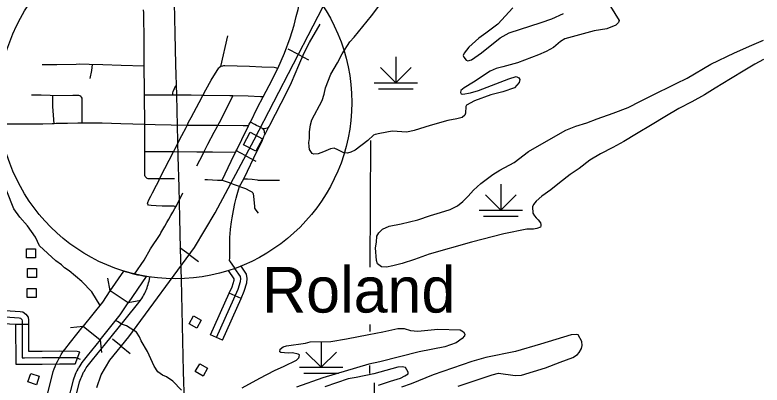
# Model space of a CAD drawing. Extents: x -19 to 366, y -4 to 359.
# Drawn here: x 141.61 to 143.248, y 201.221 to 202.033 of the extents above; entities that cross this region are included whole.
import ezdxf

# ---------------------------------------------------------------- set-up
doc = ezdxf.new("R2010")
doc.units = 0
for name, color, linetype in [('Level 10', 7, 'Continuous'), ('Level 24', 7, 'Continuous'), ('Level 31', 7, 'Continuous'), ('Level 32', 7, 'Continuous'), ('Level 35', 7, 'Continuous'), ('Level 37', 7, 'Continuous'), ('Level 40', 7, 'Continuous'), ('Level 44', 7, 'Continuous'), ('Level 47', 7, 'Continuous'), ('Level 5', 7, 'Continuous'), ('Level 56', 7, 'Continuous'), ('Level 60', 7, 'Continuous'), ('Level 63', 7, 'Continuous')]:
    doc.layers.add(name, color=color, linetype=linetype)

msp = doc.modelspace()

# ---------------------------------------------------------------- linework, layer by layer
at = {"layer": 'Level 10'}
for p, q in [((141.8584, 201.4014), (141.8191, 201.4278)), ((141.7598, 201.3504), (141.7967, 201.3208))]:
    msp.add_line(p, q, dxfattribs=at)
for points in [[(142.1866, 201.9151), (142.2012, 201.9489), (142.2135, 201.9822), (142.2223, 202.0102), (142.2264, 202.0293), (142.2312, 202.0449), (142.2344, 202.0629)], [(142.1543, 201.8532), (142.1671, 201.8779), (142.1866, 201.9151)], [(142.1262, 201.7979), (142.1419, 201.8295), (142.1543, 201.8532)], [(142.1222, 201.7898), (142.1237, 201.793), (142.1262, 201.7979)], [(142.0933, 201.7311), (142.1073, 201.7596), (142.1222, 201.7898)], [(142.0645, 201.6705), (142.0909, 201.7261), (142.0933, 201.7311)], [(142.0265, 201.672), (142.0323, 201.6717), (142.043, 201.6712), (142.0538, 201.6708), (142.0645, 201.6705)], [(141.9626, 201.6123), (141.9646, 201.6161), (141.9783, 201.6429)], [(141.8725, 201.4648), (141.8933, 201.4952), (141.907, 201.5203), (141.9284, 201.5511), (141.9302, 201.555), (141.9321, 201.5588), (141.9341, 201.5626), (141.9362, 201.5662), (141.9385, 201.5699), (141.943, 201.5774), (141.9475, 201.5851), (141.9519, 201.5928), (141.9562, 201.6005), (141.9605, 201.6083), (141.9626, 201.6123)], [(141.8191, 201.4278), (141.8484, 201.4713)], [(141.7616, 201.2513), (141.7644, 201.2561), (141.7664, 201.2593), (141.7686, 201.2624), (141.78, 201.2765), (141.8082, 201.3118), (141.8515, 201.3652), (141.8818, 201.4023), (141.884, 201.4053), (141.8862, 201.4083), (141.8883, 201.4114), (141.8902, 201.4145), (141.8921, 201.4178), (141.8939, 201.4211), (141.8955, 201.4244), (141.8971, 201.4278), (141.8985, 201.4312), (141.8998, 201.4347), (141.901, 201.4382), (141.9021, 201.4418), (141.9031, 201.4454), (141.904, 201.449), (141.9047, 201.4527), (141.9058, 201.4579)], [(141.8976, 201.4597), (141.8584, 201.4014)], [(141.7598, 201.3504), (141.76, 201.3506), (141.8028, 201.4034), (141.8191, 201.4278)], [(141.7967, 201.3208), (141.7968, 201.3209), (141.8409, 201.3753), (141.8584, 201.4014)], [(141.7083, 201.2829), (141.7117, 201.2887), (141.7151, 201.294), (141.7191, 201.2997), (141.7317, 201.3152), (141.7598, 201.3504)], [(141.7967, 201.3208), (141.7686, 201.2856), (141.757, 201.2712), (141.7544, 201.2675), (141.752, 201.2638), (141.7492, 201.259)], [(141.6796, 201.1954), (141.6922, 201.2449), (141.6941, 201.2512), (141.6961, 201.2569), (141.6983, 201.2624), (141.7006, 201.2679), (141.7031, 201.2733), (141.7059, 201.2786), (141.7074, 201.2815)], [(141.7488, 201.2584), (141.7476, 201.2563), (141.7457, 201.2525), (141.7438, 201.2485), (141.7421, 201.2446), (141.7406, 201.2405), (141.7391, 201.2364), (141.7378, 201.2322), (141.7256, 201.1843)], [(141.7398, 201.1808), (141.7519, 201.2282), (141.753, 201.2319), (141.7542, 201.2355), (141.7556, 201.2391), (141.7571, 201.2426), (141.7588, 201.246), (141.7605, 201.2494), (141.7616, 201.2513)]]:
    msp.add_lwpolyline(points, dxfattribs=at)
msp.add_arc((141.9618, 201.841), 0.3866, 252.944, 260.4453, dxfattribs=at)
at = {"layer": 'Level 31'}
for p, q in [((142.0615, 201.9195), (142.0769, 201.9871)), ((141.6114, 201.3549), (141.6398, 201.355)), ((141.7422, 201.2673), (141.752, 201.294))]:
    msp.add_line(p, q, dxfattribs=at)
for points in [[(141.8933, 201.9201), (141.8932, 201.9325), (141.8931, 201.9497), (141.8931, 201.9708), (141.893, 201.9902), (141.8929, 202.0196), (141.8927, 202.0373), (141.8922, 202.0437)], [(142.166, 201.7857), (142.1672, 201.788), (142.1689, 201.7912), (142.194, 201.8394), (142.2071, 201.865), (142.2164, 201.8845), (142.2325, 201.9224), (142.2444, 201.9494), (142.2557, 201.9721), (142.279, 202.0127)], [(141.8933, 201.9201), (141.8431, 201.9216), (141.8024, 201.9232), (141.773, 201.924), (141.7513, 201.9244), (141.7445, 201.9243), (141.7019, 201.9233), (141.6697, 201.923)], [(141.8942, 201.857), (141.8942, 201.8601), (141.8938, 201.8821), (141.8934, 201.905), (141.8933, 201.9201)], [(142.022, 201.856), (142.0287, 201.8684), (142.0405, 201.8894), (142.0571, 201.9164), (142.0587, 201.9178)], [(142.0615, 201.9195), (142.0587, 201.9178)], [(142.1866, 201.9151), (142.1843, 201.9162), (142.1816, 201.917), (142.1787, 201.9173), (142.1515, 201.9184), (142.1243, 201.9194), (142.0971, 201.9202), (142.0699, 201.921), (142.0673, 201.9211), (142.0648, 201.9207), (142.0624, 201.92), (142.0615, 201.9195)], [(141.9566, 201.8565), (141.9561, 201.8601), (141.9562, 201.8621), (141.957, 201.8645), (141.9625, 201.878)], [(141.6933, 201.8557), (141.6874, 201.8561), (141.6677, 201.8565), (141.646, 201.8566)], [(141.6961, 201.7943), (141.6928, 201.8321), (141.6933, 201.8557)], [(141.7574, 201.7955), (141.7572, 201.8042), (141.7571, 201.813), (141.7571, 201.8218), (141.7572, 201.8306), (141.7573, 201.8394), (141.7576, 201.8481), (141.7571, 201.8503), (141.7559, 201.8523), (141.7544, 201.854), (141.7524, 201.8552), (141.7502, 201.8558), (141.7368, 201.8563), (141.6933, 201.8557)], [(141.8946, 201.7926), (141.8948, 201.8087), (141.8942, 201.8414), (141.8942, 201.857)], [(141.9566, 201.8565), (141.9254, 201.8567), (141.8942, 201.857)], [(142.022, 201.856), (141.9963, 201.8565), (141.9589, 201.8565), (141.9566, 201.8565)], [(141.9876, 201.7904), (141.9909, 201.7974), (141.9962, 201.8076), (142.0138, 201.8411), (142.022, 201.856)], [(142.0879, 201.8555), (142.0813, 201.8556), (142.0247, 201.856), (142.022, 201.856)], [(142.0547, 201.7906), (142.0582, 201.7972), (142.0773, 201.8341), (142.0879, 201.8555)], [(142.1543, 201.8532), (142.1485, 201.8532), (142.1214, 201.8548), (142.0879, 201.8555)], [(141.7574, 201.7955), (141.7478, 201.7953), (141.7249, 201.795), (141.7001, 201.7944), (141.6961, 201.7943)], [(141.8946, 201.7926), (141.8424, 201.7942), (141.8015, 201.7952), (141.7881, 201.7955), (141.7747, 201.7956), (141.7612, 201.7955), (141.7574, 201.7955)], [(142.1545, 201.7833), (142.145, 201.7879), (142.1399, 201.7903), (142.136, 201.7923), (142.1262, 201.7979)], [(141.6961, 201.7943), (141.6917, 201.7943), (141.6715, 201.7935), (141.6486, 201.7933), (141.6275, 201.793), (141.6038, 201.7931), (141.5781, 201.7931)], [(141.8947, 201.7327), (141.8945, 201.7611), (141.8945, 201.7806), (141.8945, 201.783), (141.8945, 201.7891), (141.8946, 201.7926)], [(141.9876, 201.7904), (141.9178, 201.7917), (141.8946, 201.7926)], [(141.9575, 201.7324), (141.9605, 201.7383), (141.976, 201.7681), (141.9852, 201.7857), (141.9876, 201.7904)], [(142.0547, 201.7906), (141.9876, 201.7904)], [(142.0245, 201.732), (142.0331, 201.7496), (142.0468, 201.7758), (142.0532, 201.7877), (142.0547, 201.7906)], [(142.1222, 201.7898), (142.1105, 201.7895), (142.0547, 201.7906)], [(142.166, 201.7857), (142.1627, 201.7848), (142.16, 201.7838), (142.1573, 201.7833), (142.1545, 201.7833)], [(142.1586, 201.7714), (142.1574, 201.775), (142.1569, 201.7779), (142.1559, 201.7807), (142.1545, 201.7833)], [(142.1586, 201.7714), (142.166, 201.7857)], [(142.1117, 201.6732), (142.1199, 201.6901), (142.1339, 201.7198), (142.1525, 201.7584), (142.156, 201.7663), (142.1573, 201.7689), (142.1586, 201.7714)], [(141.8967, 201.6768), (141.8956, 201.6785), (141.8949, 201.6805), (141.8946, 201.6826), (141.8945, 201.709), (141.8947, 201.7327)], [(141.9575, 201.7324), (141.9324, 201.7324), (141.8947, 201.7327)], [(141.9273, 201.6735), (141.9387, 201.6963), (141.9575, 201.7324)], [(142.0245, 201.732), (142.0085, 201.7322), (141.9602, 201.7324), (141.9575, 201.7324)], [(142.0087, 201.7018), (142.0218, 201.7266), (142.0245, 201.732)], [(142.0933, 201.7311), (142.0433, 201.7318), (142.0245, 201.732)], [(141.9273, 201.6735), (141.9043, 201.6737), (141.9022, 201.6738), (141.9001, 201.6743), (141.8983, 201.6753), (141.8967, 201.6768)], [(141.9014, 201.6176), (141.9007, 201.6199), (141.9012, 201.6218), (141.9034, 201.6271), (141.9082, 201.6355), (141.9115, 201.6425), (141.9204, 201.6597), (141.9257, 201.6694), (141.9273, 201.6735)], [(141.9602, 201.6732), (141.9474, 201.6733), (141.9273, 201.6735)], [(142.0645, 201.6705), (142.0773, 201.6659), (142.0905, 201.6608), (142.0992, 201.6579), (142.1026, 201.6567)], [(142.1026, 201.6567), (142.1117, 201.6732)], [(142.1117, 201.6732), (142.1199, 201.6734), (142.13, 201.6726), (142.1409, 201.6715), (142.1435, 201.6708), (142.1902, 201.6702)], [(142.0804, 201.494), (142.0811, 201.5008), (142.0815, 201.5087), (142.0813, 201.5223), (142.0811, 201.537), (142.081, 201.5456), (142.0818, 201.5531), (142.0828, 201.5632), (142.0851, 201.5791), (142.0865, 201.5883), (142.0895, 201.6038), (142.0924, 201.6193), (142.0948, 201.6313), (142.0973, 201.639), (142.1, 201.6491), (142.1026, 201.6567)], [(142.1026, 201.6567), (142.1152, 201.6526), (142.1252, 201.6475), (142.1292, 201.6446), (142.1317, 201.6427), (142.1326, 201.6408), (142.1334, 201.6355), (142.1349, 201.6131), (142.1356, 201.6089), (142.1379, 201.6048), (142.1431, 201.5982)], [(141.9626, 201.6123), (141.9587, 201.6139), (141.956, 201.6137), (141.9471, 201.6132), (141.9397, 201.6133), (141.9325, 201.6137), (141.9198, 201.6144), (141.9085, 201.6147), (141.9028, 201.6161), (141.9014, 201.6176)], [(141.5354, 201.3947), (141.5513, 201.3918), (141.5784, 201.385), (141.5995, 201.3842), (141.6212, 201.3827), (141.6271, 201.3817), (141.6342, 201.3771), (141.6387, 201.3701), (141.6398, 201.3637), (141.6398, 201.36), (141.6398, 201.355)], [(141.5483, 201.3779), (141.5764, 201.3708), (141.5987, 201.37), (141.6196, 201.3685), (141.6219, 201.3682), (141.6239, 201.3669), (141.6252, 201.3649), (141.6256, 201.3625), (141.6258, 201.2814), (141.6312, 201.2814), (141.6695, 201.2817), (141.7076, 201.2821), (141.7436, 201.2819), (141.7532, 201.2784)], [(141.5303, 201.3668), (141.5453, 201.364), (141.5743, 201.3567), (141.598, 201.3558), (141.6114, 201.3549)], [(141.6114, 201.3549), (141.6117, 201.2673), (141.6313, 201.2672), (141.6475, 201.2673)], [(141.6398, 201.355), (141.64, 201.2957), (141.6472, 201.2958)], [(141.6472, 201.2958), (141.6694, 201.2959), (141.7075, 201.2963), (141.7461, 201.2961), (141.752, 201.294)], [(141.6475, 201.2673), (141.6697, 201.2675), (141.7076, 201.2679), (141.741, 201.2677), (141.7422, 201.2673)]]:
    msp.add_lwpolyline(points, dxfattribs=at)
at = {"layer": 'Level 32'}
for p, q in [((142.1057, 201.411), (142.0798, 201.4226)), ((142.0648, 201.3197), (142.0389, 201.3313))]:
    msp.add_line(p, q, dxfattribs=at)
for points in [[(141.779, 201.9238), (141.7782, 201.9112), (141.7743, 201.8934)], [(142.0804, 201.494), (142.0922, 201.477)], [(142.0518, 201.3255), (142.0996, 201.432), (142.1044, 201.4484), (142.105, 201.4546), (142.1044, 201.4593), (142.0922, 201.477)], [(142.0798, 201.4226), (142.0862, 201.4369), (142.0904, 201.4512), (142.0907, 201.4541), (142.0782, 201.4722)], [(142.1057, 201.411), (142.1129, 201.4271), (142.1183, 201.4456), (142.1194, 201.4548), (142.1179, 201.4647), (142.1059, 201.4822)], [(142.0389, 201.3313), (142.0798, 201.4226)], [(142.0648, 201.3197), (142.1057, 201.411)]]:
    msp.add_lwpolyline(points, dxfattribs=at)
at = {"layer": 'Level 35'}
for points in [[(141.7186, 201.4781), (141.7122, 201.4851), (141.6999, 201.4937), (141.664, 201.5267), (141.655, 201.5453), (141.6376, 201.5705), (141.6207, 201.5892), (141.6075, 201.6074), (141.5923, 201.6461), (141.5855, 201.677), (141.5816, 201.6901), (141.5562, 201.7284), (141.532, 201.7509), (141.5098, 201.7759)], [(141.7968, 201.396), (141.7787, 201.4258), (141.7567, 201.4481), (141.7286, 201.472), (141.7186, 201.4781)], [(141.9755, 201.2103), (141.9563, 201.2302), (141.9423, 201.2393), (141.9332, 201.2431), (141.923, 201.2507), (141.9154, 201.2632), (141.901, 201.2947), (141.8866, 201.3186), (141.8828, 201.3273), (141.8768, 201.3372), (141.8545, 201.3512), (141.8439, 201.3546), (141.8363, 201.3599), (141.8308, 201.3628)]]:
    msp.add_lwpolyline(points, dxfattribs=at)
at = {"layer": 'Level 37'}
for points in [[(141.8191, 201.4278), (141.8137, 201.4557)], [(141.8863, 201.4068), (141.8584, 201.4014)], [(141.7316, 201.3474), (141.7598, 201.3504)], [(141.7967, 201.3207), (141.7997, 201.2925)]]:
    msp.add_lwpolyline(points, dxfattribs=at)
at = {"layer": 'Level 40'}
for p, q in [((142.2315, 201.9459), (142.2093, 201.9574)), ((142.2315, 201.9459), (142.2537, 201.9344)), ((142.1161, 201.7241), (142.094, 201.7359)), ((142.1161, 201.7241), (142.1381, 201.7123)), ((141.9921, 201.5073), (141.9719, 201.5221)), ((141.9921, 201.5073), (142.0122, 201.4925)), ((141.8431, 201.3065), (141.8236, 201.3222)), ((141.8431, 201.3065), (141.8625, 201.2908))]:
    msp.add_line(p, q, dxfattribs=at)
msp.add_lwpolyline([(141.7894, 201.2159), (141.7992, 201.2441), (141.8182, 201.2758), (141.8598, 201.3273), (142.0036, 201.5229), (142.049, 201.5991), (142.1346, 201.7588), (142.3936, 202.259)], dxfattribs=at)
msp.add_lwpolyline([(141.7894, 201.2159), (141.7992, 201.2441), (141.8182, 201.2758), (141.8598, 201.3273), (142.0036, 201.5229), (142.049, 201.5991), (142.1346, 201.7588), (142.3936, 202.259)], dxfattribs=at)
msp.add_lwpolyline([(142.1256, 201.7756), (142.1529, 201.7611), (142.1384, 201.7338), (142.1111, 201.7483)], close=True, dxfattribs=at)
at = {"layer": 'Level 44'}
for p, q in [((142.4452, 201.9407), (142.4452, 201.8838)), ((142.4452, 201.8838), (142.4117, 201.9173)), ((142.4452, 201.8838), (142.4787, 201.9173)), ((142.3978, 201.8838), (142.4925, 201.8838)), ((142.4073, 201.8709), (142.4831, 201.8709)), ((142.6754, 201.6615), (142.6754, 201.6047)), ((142.6754, 201.6047), (142.6419, 201.6382)), ((142.6754, 201.6047), (142.7089, 201.6382)), ((142.628, 201.6047), (142.7227, 201.6047)), ((142.6375, 201.5918), (142.7133, 201.5918)), ((142.2815, 201.3161), (142.2815, 201.2604)), ((142.2815, 201.2604), (142.248, 201.2939)), ((142.2815, 201.2604), (142.315, 201.2939)), ((142.2342, 201.2604), (142.3289, 201.2604)), ((142.2436, 201.2475), (142.3194, 201.2475)), ((142.3975, 201.2263), (142.3975, 201.1695))]:
    msp.add_line(p, q, dxfattribs=at)
at = {"layer": 'Level 47'}
for points in [[(142.3563, 201.7366), (142.3468, 201.7319), (142.3389, 201.7294), (142.3313, 201.7307), (142.3176, 201.7373), (142.3096, 201.7403), (142.3022, 201.7395), (142.2865, 201.7324), (142.275, 201.7283), (142.2652, 201.7274), (142.2617, 201.729), (142.2561, 201.7374), (142.2548, 201.7444), (142.2547, 201.7533), (142.256, 201.7615), (142.2557, 201.7768), (142.2577, 201.7917), (142.2611, 201.8024), (142.2835, 201.8454), (142.2878, 201.859), (142.2906, 201.8727), (142.3024, 201.9031), (142.3174, 201.9274), (142.3277, 201.9476), (142.344, 201.9737), (142.3536, 201.9837), (142.3921, 202.0304), (142.412, 202.0577)], [(142.9155, 202.0509), (142.9345, 202.0205), (142.9333, 202.0159), (142.9274, 202.0104), (142.9074, 202.0023), (142.8798, 201.9976), (142.8157, 201.98), (142.806, 201.9744), (142.7906, 201.9616), (142.775, 201.9526), (142.7578, 201.9449), (142.7118, 201.9279), (142.6798, 201.9186), (142.665, 201.9154), (142.6521, 201.9091), (142.6152, 201.8856), (142.5949, 201.8731), (142.5879, 201.8668), (142.5869, 201.8628), (142.5885, 201.8598), (142.592, 201.8589), (142.6086, 201.8621), (142.6266, 201.8672), (142.6928, 201.8927), (142.709, 201.8975), (142.7149, 201.8946), (142.7168, 201.8909), (142.7154, 201.8846), (142.705, 201.8729), (142.6798, 201.8644), (142.6531, 201.8575), (142.6177, 201.8441), (142.6001, 201.8349), (142.5983, 201.832), (142.5982, 201.8176), (142.5966, 201.8128), (142.5909, 201.8081), (142.5792, 201.8049), (142.5588, 201.8016), (142.5207, 201.7904), (142.4854, 201.7791), (142.4692, 201.7756), (142.437, 201.7777)], [(142.7018, 202.0483), (142.6686, 202.0126), (142.6424, 201.9929), (142.627, 201.9818), (142.6051, 201.962), (142.5947, 201.9487), (142.5931, 201.944), (142.5942, 201.94), (142.5991, 201.9333), (142.6032, 201.9321), (142.6107, 201.9344), (142.6333, 201.9499), (142.6737, 201.9826), (142.6936, 201.9932), (142.7635, 202.0158), (142.787, 202.0243), (142.8128, 202.0359)], [(142.7358, 201.7333), (142.7957, 201.7676), (142.8175, 201.7799), (142.8397, 201.7889), (142.8639, 201.7963), (142.8863, 201.8047), (142.9218, 201.8174), (142.9544, 201.83), (142.9818, 201.8437), (143.0033, 201.8547), (143.0597, 201.8825), (143.0838, 201.8943), (143.1357, 201.9248), (143.1878, 201.9495), (143.2258, 201.9667), (143.2511, 201.9777)], [(143.2509, 201.9349), (143.2319, 201.9246), (143.2106, 201.9118), (143.1789, 201.8927), (143.1451, 201.8718), (143.1218, 201.8577), (143.0938, 201.842), (143.0654, 201.8278), (143.0346, 201.8096), (143.0072, 201.7928), (142.973, 201.7719), (142.9451, 201.7553), (142.921, 201.7423), (142.8937, 201.7284), (142.8708, 201.7145), (142.8472, 201.6964), (142.8271, 201.6833), (142.8038, 201.6647), (142.7849, 201.6495), (142.7656, 201.6357), (142.7528, 201.6246), (142.7469, 201.6173), (142.7447, 201.612), (142.7455, 201.5985), (142.749, 201.5926), (142.7531, 201.5883), (142.7575, 201.5838), (142.762, 201.5773), (142.7634, 201.5735), (142.7631, 201.5704), (142.7622, 201.5676), (142.7546, 201.5648), (142.7473, 201.5633), (142.7323, 201.5631), (142.6816, 201.5529), (142.6113, 201.5346), (142.5179, 201.5085), (142.4864, 201.4964), (142.459, 201.4879), (142.4386, 201.4827), (142.4244, 201.4799), (142.4136, 201.4809), (142.4046, 201.4868), (142.4025, 201.4948), (142.4009, 201.5221), (142.4024, 201.5349), (142.4037, 201.5475), (142.4077, 201.555), (142.4159, 201.5631), (142.4303, 201.5698), (142.4565, 201.5748), (142.4934, 201.5838), (142.5209, 201.5928), (142.543, 201.6), (142.564, 201.6066), (142.5803, 201.6143), (142.5921, 201.6237), (142.6035, 201.6351), (142.6154, 201.6484), (142.6315, 201.6629), (142.6581, 201.6828), (142.6733, 201.6927), (142.7047, 201.7096), (142.7358, 201.7333)], [(142.437, 201.7777), (142.4104, 201.7727), (142.3997, 201.7703), (142.3965, 201.7689), (142.3836, 201.7575), (142.3563, 201.7366)], [(142.3366, 201.3226), (142.3862, 201.3324), (142.4166, 201.3381), (142.4492, 201.3457), (142.4634, 201.3455), (142.4772, 201.3414), (142.4934, 201.3394), (142.5375, 201.3437), (142.5863, 201.3423), (142.5938, 201.338), (142.5963, 201.333), (142.5956, 201.3293), (142.5907, 201.3237), (142.5771, 201.314), (142.5522, 201.3051), (142.4961, 201.2945), (142.4099, 201.2726), (142.3856, 201.2675), (142.2852, 201.2372), (142.2272, 201.2171)], [(142.1466, 201.2367), (142.1789, 201.2534), (142.2006, 201.2628), (142.2277, 201.2763), (142.2325, 201.281), (142.2335, 201.2835), (142.2336, 201.2878), (142.2309, 201.2895), (142.2188, 201.2918), (142.2088, 201.2917), (142.1932, 201.2925), (142.1911, 201.2942), (142.1914, 201.3001), (142.1983, 201.3054), (142.2051, 201.3077), (142.2472, 201.3135), (142.2575, 201.3159), (142.3027, 201.3166), (142.3366, 201.3226)], [(142.5818, 201.2187), (142.6563, 201.2441), (142.6701, 201.2475), (142.7067, 201.2425), (142.7203, 201.2429), (142.7731, 201.2591), (142.8057, 201.2717), (142.8331, 201.2816), (142.8431, 201.2887), (142.8468, 201.2926), (142.8524, 201.3019), (142.8535, 201.3084), (142.8533, 201.3171), (142.8452, 201.3315), (142.8412, 201.3323), (142.8295, 201.3312), (142.7624, 201.3112), (142.7077, 201.2949), (142.6426, 201.2816), (142.6116, 201.2731), (142.5271, 201.2438), (142.4784, 201.2244), (142.4578, 201.2171)], [(142.4072, 201.2211), (142.4331, 201.23), (142.4554, 201.2368), (142.4648, 201.2414), (142.472, 201.2464), (142.4723, 201.2494), (142.4661, 201.2597), (142.4587, 201.2615), (142.4494, 201.2607), (142.3967, 201.246), (142.3581, 201.2384), (142.3405, 201.2354), (142.2891, 201.2174)], [(142.1079, 201.2154), (142.1466, 201.2367)]]:
    msp.add_lwpolyline(points, dxfattribs=at)
at = {"layer": 'Level 5'}
for points in [[(142.3892, 201.4802), (142.3902, 201.7571)], [(142.3887, 201.3389), (142.3888, 201.3545)], [(142.3884, 201.2469), (142.3884, 201.2641)]]:
    msp.add_lwpolyline(points, dxfattribs=at)
at = {"layer": 'Level 56'}
for points in [[(141.6351, 201.5001), (141.6351, 201.5198), (141.6549, 201.5198), (141.6549, 201.5001)], [(141.6378, 201.4572), (141.6378, 201.477), (141.6576, 201.477), (141.6576, 201.4572)], [(141.6366, 201.4131), (141.6366, 201.4328), (141.6564, 201.4328), (141.6564, 201.4131)], [(142.0185, 201.3638), (142.009, 201.3465), (141.9917, 201.356), (142.0012, 201.3733)], [(142.0151, 201.2682), (142.0323, 201.2587), (142.0228, 201.2413), (142.0055, 201.2509)], [(141.6573, 201.2221), (141.6385, 201.2282), (141.6446, 201.247), (141.6634, 201.2409)]]:
    msp.add_lwpolyline(points, close=True, dxfattribs=at)
at = {"layer": 'Level 60'}
for points in [[(146.7783, 1.697), (146.5788, 10.3131), (146.3785, 18.9294), (146.1776, 27.5458), (145.9759, 36.1624), (145.7736, 44.7791), (145.5705, 53.396), (145.3668, 62.013), (145.1624, 70.6301), (144.9572, 79.2474), (144.7514, 87.8648), (144.5449, 96.4823), (144.3377, 105.1), (144.1299, 113.7179), (143.9213, 122.3359), (143.712, 130.954), (143.5021, 139.5723), (143.2915, 148.1907), (143.0802, 156.8092), (142.8682, 165.4279), (142.6555, 174.0468), (142.4422, 182.6658), (142.2282, 191.2849), (142.0135, 199.9042), (141.7981, 208.5236), (141.582, 217.1432), (141.3653, 225.7629), (141.1479, 234.3828), (140.9298, 243.0028), (140.711, 251.623), (140.4916, 260.2433), (140.2715, 268.8638), (140.0508, 277.4844), (139.8293, 286.1051), (139.6072, 294.726), (139.3845, 303.3471), (139.161, 311.9683), (138.937, 320.5896), (138.7122, 329.2111), (138.4868, 337.8328), (138.2607, 346.4546)], [(0, 198.1326), (7.1014, 198.137), (14.2028, 198.1503), (21.3042, 198.1724), (28.4055, 198.2034), (35.5068, 198.2433), (42.6081, 198.292), (49.7092, 198.3496), (56.8103, 198.4161), (63.9113, 198.4913), (71.0123, 198.5755), (78.1131, 198.6685), (85.2137, 198.7704), (92.3143, 198.8811), (99.4147, 199.0007), (106.5149, 199.1291), (113.615, 199.2664), (120.7149, 199.4126), (127.8146, 199.5676), (134.9141, 199.7315), (142.0135, 199.9042), (149.1125, 200.0858), (156.2114, 200.2762), (163.31, 200.4755), (170.4084, 200.6837), (177.5065, 200.9007), (184.6043, 201.1265), (191.7018, 201.3612), (198.799, 201.6048), (205.896, 201.8572), (212.9926, 202.1185), (220.0888, 202.3886), (227.1848, 202.6676), (234.2803, 202.9554), (241.3755, 203.2521), (248.4704, 203.5576), (255.5648, 203.872), (262.6589, 204.1952), (269.7525, 204.5273), (276.8457, 204.8682), (283.9385, 205.218), (291.0309, 205.5766), (298.1228, 205.9441), (305.2142, 206.3204), (312.3051, 206.7056), (319.3956, 207.0996), (326.4856, 207.5024), (333.5751, 207.9141), (340.664, 208.3347)]]:
    msp.add_spline(points, degree=3, dxfattribs=at)
at = {"layer": 'Level 63'}
msp.add_circle((141.9618, 201.841), 0.3866, dxfattribs=at)

# ---------------------------------------------------------------- texts
at = {"layer": 'Level 24'}
msp.add_text('Roland', height=0.1, dxfattribs=at).set_placement((142.1519, 201.3804))

doc.saveas('drawing.dxf')
